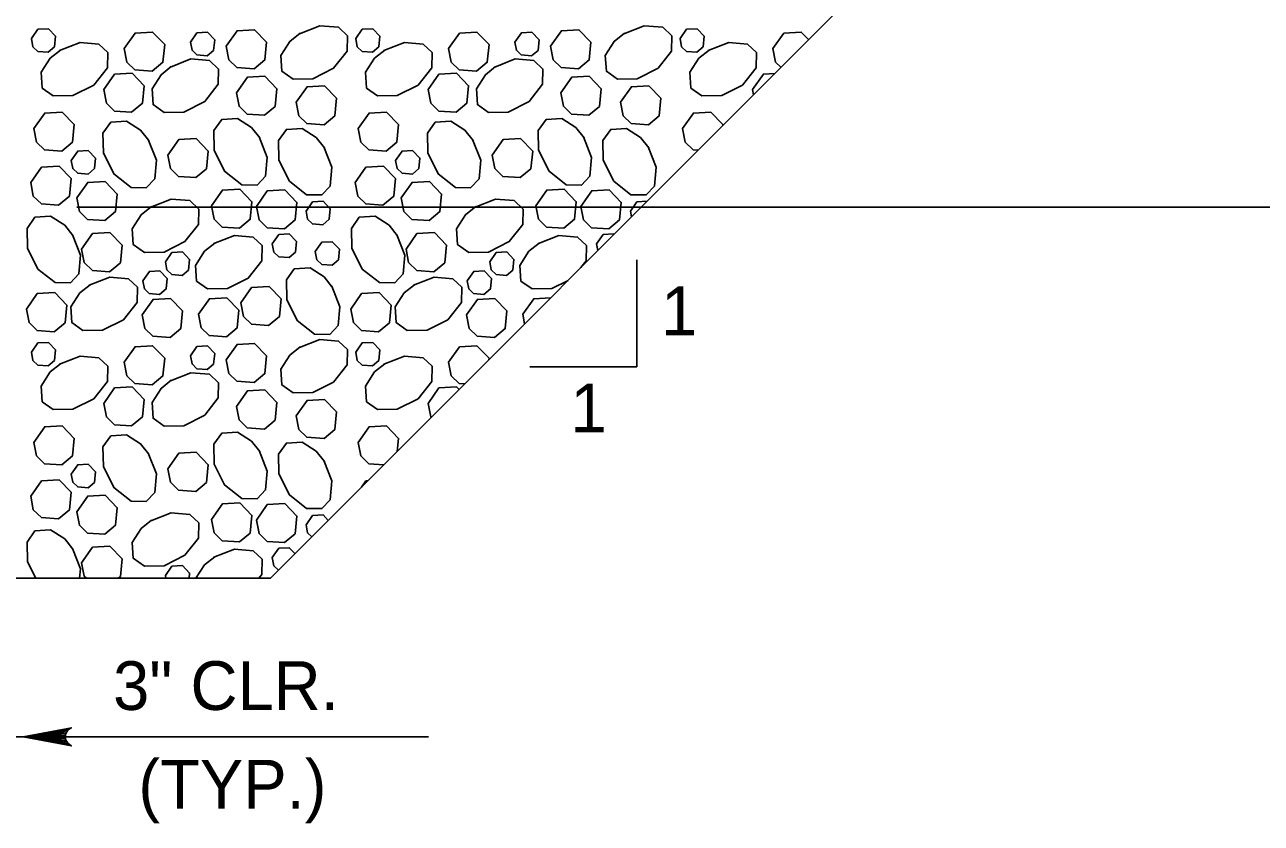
# Model space of a CAD drawing. Extents: x 636530 to 644067, y 294168 to 299122.
# Drawn here: x 642214.2 to 642290.4, y 296360 to 296409.1 of the extents above; entities that cross this region are included whole.
import ezdxf

# ---------------------------------------------------------------- set-up
doc = ezdxf.new("R2010")
doc.units = 0
doc.layers.add('1', color=7, linetype='Continuous')

msp = doc.modelspace()

# ---------------------------------------------------------------- linework, layer by layer
at = {"layer": '1'}
for p, q in [((642229.359, 296375.037), (642280.157, 296425.835)), ((642217.435, 296397.897), (642311.076, 296397.897)), ((642251.932, 296394.649), (642251.932, 296388.064)), ((642251.932, 296388.064), (642245.346, 296388.064)), ((642046.479, 296375.037), (642229.359, 296375.037)), ((642198.8, 296365.282), (642239.108, 296365.282))]:
    msp.add_line(p, q, dxfattribs=at)
for points in [[(642214.627, 296408.268), (642215.031, 296408.842), (642215.675, 296408.879), (642216.122, 296408.415), (642216.058, 296407.764), (642215.66, 296407.433), (642215.024, 296407.479), (642214.725, 296407.77), (642214.628, 296408.268)], [(642226.635, 296407.8), (642227.307, 296408.756), (642228.38, 296408.817), (642229.126, 296408.044), (642229.018, 296406.96), (642228.355, 296406.408), (642227.296, 296406.485), (642226.797, 296406.968), (642226.635, 296407.8)], [(642231.146, 296408.564), (642232.404, 296409.063), (642233.559, 296408.963), (642234.108, 296408.441), (642234.091, 296407.504), (642233.257, 296406.438), (642231.969, 296405.794), (642230.755, 296405.773), (642230.072, 296406.259), (642230.007, 296407.225), (642230.562, 296408.09), (642231.197, 296408.597)], [(642234.616, 296408.268), (642235.019, 296408.842), (642235.663, 296408.879), (642236.111, 296408.415), (642236.046, 296407.764), (642235.648, 296407.433), (642235.012, 296407.479), (642234.713, 296407.77), (642234.616, 296408.268)], [(642246.623, 296407.8), (642247.295, 296408.756), (642248.369, 296408.817), (642249.115, 296408.044), (642249.007, 296406.96), (642248.344, 296406.408), (642247.284, 296406.485), (642246.785, 296406.968), (642246.624, 296407.8)], [(642251.134, 296408.564), (642252.392, 296409.063), (642253.547, 296408.963), (642254.096, 296408.441), (642254.079, 296407.504), (642253.246, 296406.438), (642251.958, 296405.794), (642250.744, 296405.773), (642250.061, 296406.259), (642249.996, 296407.225), (642250.55, 296408.09), (642251.185, 296408.597)], [(642254.604, 296408.268), (642255.008, 296408.842), (642255.652, 296408.879), (642256.099, 296408.415), (642256.035, 296407.764), (642255.637, 296407.433), (642255.001, 296407.479), (642254.702, 296407.77), (642254.605, 296408.268)], [(642220.352, 296407.654), (642221.025, 296408.611), (642222.098, 296408.672), (642222.844, 296407.898), (642222.736, 296406.814), (642222.073, 296406.263), (642221.013, 296406.34), (642220.515, 296406.823), (642220.353, 296407.654)], [(642224.431, 296408.048), (642224.835, 296408.621), (642225.479, 296408.658), (642225.927, 296408.194), (642225.862, 296407.544), (642225.464, 296407.213), (642224.828, 296407.259), (642224.529, 296407.549), (642224.432, 296408.047)], [(642240.341, 296407.654), (642241.013, 296408.611), (642242.086, 296408.672), (642242.833, 296407.898), (642242.725, 296406.814), (642242.062, 296406.263), (642241.002, 296406.34), (642240.503, 296406.823), (642240.341, 296407.654)], [(642244.42, 296408.048), (642244.823, 296408.621), (642245.467, 296408.658), (642245.915, 296408.194), (642245.85, 296407.544), (642245.453, 296407.213), (642244.816, 296407.259), (642244.517, 296407.549), (642244.42, 296408.047)], [(642260.329, 296407.654), (642261.002, 296408.611), (642262.075, 296408.672), (642262.526, 296408.204)], [(642216.369, 296407.532), (642217.627, 296408.03), (642218.782, 296407.931), (642219.331, 296407.409), (642219.314, 296406.471), (642218.48, 296405.406), (642217.193, 296404.762), (642215.979, 296404.741), (642215.296, 296405.226), (642215.231, 296406.193), (642215.785, 296407.058), (642216.42, 296407.564)], [(642236.358, 296407.532), (642237.615, 296408.03), (642238.771, 296407.931), (642239.32, 296407.409), (642239.302, 296406.471), (642238.469, 296405.406), (642237.181, 296404.762), (642235.967, 296404.741), (642235.284, 296405.226), (642235.219, 296406.193), (642235.774, 296407.058), (642236.409, 296407.564)], [(642256.346, 296407.532), (642257.604, 296408.03), (642258.759, 296407.931), (642259.308, 296407.409), (642259.291, 296406.471), (642258.457, 296405.406), (642257.17, 296404.762), (642255.956, 296404.741), (642255.273, 296405.226), (642255.208, 296406.193), (642255.762, 296407.058), (642256.397, 296407.564)], [(642260.823, 296406.502), (642260.492, 296406.823), (642260.33, 296407.654)], [(642223.202, 296406.515), (642224.459, 296407.014), (642225.615, 296406.914), (642226.164, 296406.392), (642226.146, 296405.454), (642225.313, 296404.389), (642224.025, 296403.745), (642222.811, 296403.724), (642222.128, 296404.209), (642222.063, 296405.176), (642222.618, 296406.041), (642223.253, 296406.547)], [(642243.19, 296406.515), (642244.448, 296407.014), (642245.603, 296406.914), (642246.152, 296406.392), (642246.135, 296405.454), (642245.301, 296404.389), (642244.013, 296403.745), (642242.8, 296403.724), (642242.116, 296404.209), (642242.052, 296405.176), (642242.606, 296406.041), (642243.241, 296406.547)], [(642219.087, 296405.124), (642219.76, 296406.081), (642220.833, 296406.142), (642221.579, 296405.368), (642221.471, 296404.284), (642220.808, 296403.733), (642219.748, 296403.81), (642219.25, 296404.293), (642219.088, 296405.124)], [(642227.267, 296404.937), (642227.939, 296405.893), (642229.013, 296405.954), (642229.759, 296405.181), (642229.651, 296404.097), (642228.988, 296403.545), (642227.928, 296403.622), (642227.43, 296404.105), (642227.268, 296404.937)], [(642239.076, 296405.124), (642239.748, 296406.081), (642240.821, 296406.142), (642241.568, 296405.368), (642241.46, 296404.284), (642240.797, 296403.733), (642239.737, 296403.81), (642239.238, 296404.293), (642239.076, 296405.124)], [(642247.256, 296404.937), (642247.928, 296405.893), (642249.001, 296405.954), (642249.747, 296405.181), (642249.639, 296404.097), (642248.976, 296403.545), (642247.917, 296403.622), (642247.418, 296404.105), (642247.256, 296404.937)], [(642259.064, 296405.124), (642259.737, 296406.081), (642260.443, 296406.121)], [(642230.943, 296404.351), (642231.615, 296405.307), (642232.688, 296405.369), (642233.434, 296404.595), (642233.326, 296403.511), (642232.663, 296402.959), (642231.604, 296403.036), (642231.105, 296403.52), (642230.943, 296404.351)], [(642250.931, 296404.351), (642251.603, 296405.307), (642252.677, 296405.369), (642253.423, 296404.595), (642253.315, 296403.511), (642252.652, 296402.959), (642251.592, 296403.036), (642251.094, 296403.52), (642250.932, 296404.351)], [(642259.127, 296404.805), (642259.065, 296405.124)], [(642214.776, 296402.725), (642215.449, 296403.681), (642216.522, 296403.742), (642217.268, 296402.969), (642217.16, 296401.885), (642216.497, 296401.333), (642215.437, 296401.41), (642214.939, 296401.894), (642214.777, 296402.725)], [(642234.765, 296402.725), (642235.437, 296403.681), (642236.51, 296403.742), (642237.257, 296402.969), (642237.149, 296401.885), (642236.486, 296401.333), (642235.426, 296401.41), (642234.927, 296401.894), (642234.765, 296402.725)], [(642254.753, 296402.725), (642255.426, 296403.681), (642256.499, 296403.742), (642257.245, 296402.969), (642257.24, 296402.918)], [(642221.833, 296402.05), (642222.332, 296400.792), (642222.232, 296399.637), (642221.71, 296399.087), (642220.773, 296399.105), (642219.708, 296399.938), (642219.064, 296401.226), (642219.042, 296402.44), (642219.528, 296403.123), (642220.495, 296403.188), (642221.359, 296402.634), (642221.866, 296401.999)], [(642228.666, 296402.212), (642229.165, 296400.955), (642229.065, 296399.799), (642228.543, 296399.25), (642227.605, 296399.268), (642226.54, 296400.101), (642225.896, 296401.389), (642225.875, 296402.603), (642226.36, 296403.286), (642227.327, 296403.351), (642228.192, 296402.797), (642228.698, 296402.162)], [(642232.652, 296401.602), (642233.15, 296400.345), (642233.051, 296399.189), (642232.529, 296398.64), (642231.591, 296398.658), (642230.526, 296399.491), (642229.882, 296400.779), (642229.861, 296401.993), (642230.346, 296402.676), (642231.313, 296402.741), (642232.178, 296402.187), (642232.684, 296401.552)], [(642241.822, 296402.05), (642242.321, 296400.792), (642242.221, 296399.637), (642241.699, 296399.087), (642240.761, 296399.105), (642239.696, 296399.938), (642239.052, 296401.226), (642239.031, 296402.44), (642239.516, 296403.123), (642240.483, 296403.188), (642241.348, 296402.634), (642241.854, 296401.999)], [(642248.655, 296402.212), (642249.153, 296400.955), (642249.053, 296399.799), (642248.531, 296399.25), (642247.594, 296399.268), (642246.529, 296400.101), (642245.885, 296401.389), (642245.863, 296402.603), (642246.349, 296403.286), (642247.316, 296403.351), (642248.18, 296402.797), (642248.687, 296402.162)], [(642252.64, 296401.602), (642253.139, 296400.345), (642253.039, 296399.189), (642252.517, 296398.64), (642251.58, 296398.658), (642250.514, 296399.491), (642249.871, 296400.779), (642249.849, 296401.993), (642250.335, 296402.676), (642251.301, 296402.741), (642252.166, 296402.187), (642252.673, 296401.552)], [(642255.71, 296401.389), (642255.414, 296401.41), (642254.916, 296401.894), (642254.754, 296402.725)], [(642223.041, 296401.098), (642223.713, 296402.055), (642224.787, 296402.116), (642225.533, 296401.342), (642225.425, 296400.258), (642224.762, 296399.707), (642223.702, 296399.783), (642223.204, 296400.267), (642223.042, 296401.098)], [(642243.03, 296401.098), (642243.702, 296402.055), (642244.775, 296402.116), (642245.522, 296401.342), (642245.414, 296400.258), (642244.751, 296399.707), (642243.691, 296399.783), (642243.192, 296400.267), (642243.03, 296401.098)], [(642217.086, 296400.765), (642217.49, 296401.339), (642218.134, 296401.376), (642218.581, 296400.912), (642218.517, 296400.261), (642218.119, 296399.93), (642217.483, 296399.977), (642217.184, 296400.267), (642217.087, 296400.765)], [(642237.075, 296400.765), (642237.478, 296401.339), (642238.122, 296401.376), (642238.57, 296400.912), (642238.505, 296400.261), (642238.107, 296399.93), (642237.471, 296399.977), (642237.172, 296400.267), (642237.075, 296400.765)], [(642214.588, 296399.404), (642215.26, 296400.36), (642216.334, 296400.422), (642217.08, 296399.648), (642216.972, 296398.564), (642216.309, 296398.012), (642215.249, 296398.089), (642214.75, 296398.573), (642214.589, 296399.404)], [(642234.577, 296399.404), (642235.249, 296400.36), (642236.322, 296400.422), (642237.068, 296399.648), (642236.96, 296398.564), (642236.297, 296398.012), (642235.237, 296398.089), (642234.739, 296398.573), (642234.577, 296399.404)], [(642217.429, 296398.455), (642218.101, 296399.411), (642219.174, 296399.472), (642219.921, 296398.699), (642219.813, 296397.614), (642219.15, 296397.063), (642218.09, 296397.14), (642217.591, 296397.623), (642217.429, 296398.454)], [(642225.732, 296397.981), (642226.404, 296398.937), (642227.477, 296398.998), (642228.223, 296398.225), (642228.115, 296397.141), (642227.452, 296396.589), (642226.393, 296396.666), (642225.894, 296397.149), (642225.732, 296397.98)], [(642228.497, 296397.94), (642229.169, 296398.896), (642230.243, 296398.958), (642230.989, 296398.184), (642230.881, 296397.1), (642230.218, 296396.548), (642229.158, 296396.625), (642228.66, 296397.109), (642228.498, 296397.94)], [(642237.417, 296398.455), (642238.09, 296399.411), (642239.163, 296399.472), (642239.909, 296398.699), (642239.801, 296397.614), (642239.138, 296397.063), (642238.078, 296397.14), (642237.58, 296397.623), (642237.418, 296398.454)], [(642245.72, 296397.981), (642246.392, 296398.937), (642247.466, 296398.998), (642248.212, 296398.225), (642248.104, 296397.141), (642247.441, 296396.589), (642246.381, 296396.666), (642245.883, 296397.149), (642245.721, 296397.98)], [(642248.486, 296397.94), (642249.158, 296398.896), (642250.231, 296398.958), (642250.978, 296398.184), (642250.87, 296397.1), (642250.206, 296396.548), (642249.147, 296396.625), (642248.648, 296397.109), (642248.486, 296397.94)], [(642221.982, 296397.893), (642223.239, 296398.392), (642224.395, 296398.292), (642224.944, 296397.77), (642224.926, 296396.832), (642224.093, 296395.767), (642222.805, 296395.123), (642221.591, 296395.102), (642220.908, 296395.587), (642220.843, 296396.554), (642221.398, 296397.419), (642222.032, 296397.925)], [(642231.556, 296397.645), (642231.959, 296398.218), (642232.604, 296398.255), (642233.051, 296397.791), (642232.986, 296397.141), (642232.589, 296396.81), (642231.953, 296396.856), (642231.653, 296397.146), (642231.556, 296397.644)], [(642241.97, 296397.893), (642243.228, 296398.392), (642244.383, 296398.292), (642244.932, 296397.77), (642244.915, 296396.832), (642244.081, 296395.767), (642242.793, 296395.123), (642241.58, 296395.102), (642240.896, 296395.587), (642240.832, 296396.554), (642241.386, 296397.419), (642242.021, 296397.925)], [(642251.545, 296397.645), (642251.948, 296398.218), (642252.576, 296398.255)], [(642251.613, 296397.292), (642251.545, 296397.644)], [(642217.156, 296396.193), (642217.655, 296394.936), (642217.555, 296393.78), (642217.033, 296393.231), (642216.096, 296393.249), (642215.03, 296394.082), (642214.387, 296395.37), (642214.365, 296396.584), (642214.851, 296397.267), (642215.818, 296397.332), (642216.682, 296396.777), (642217.189, 296396.142)], [(642237.145, 296396.193), (642237.644, 296394.936), (642237.544, 296393.78), (642237.022, 296393.231), (642236.084, 296393.249), (642235.019, 296394.082), (642234.375, 296395.37), (642234.354, 296396.584), (642234.839, 296397.267), (642235.806, 296397.332), (642236.671, 296396.777), (642237.177, 296396.142)], [(642217.728, 296395.308), (642218.4, 296396.265), (642219.474, 296396.326), (642220.22, 296395.552), (642220.112, 296394.468), (642219.449, 296393.917), (642218.389, 296393.993), (642217.89, 296394.477), (642217.728, 296395.308)], [(642225.883, 296395.647), (642227.141, 296396.145), (642228.296, 296396.045), (642228.846, 296395.523), (642228.828, 296394.586), (642227.995, 296393.52), (642226.707, 296392.877), (642225.493, 296392.855), (642224.81, 296393.341), (642224.745, 296394.308), (642225.299, 296395.172), (642225.934, 296395.679)], [(642229.475, 296395.627), (642229.879, 296396.201), (642230.523, 296396.238), (642230.97, 296395.773), (642230.906, 296395.123), (642230.508, 296394.792), (642229.872, 296394.838), (642229.573, 296395.128), (642229.476, 296395.627)], [(642237.716, 296395.308), (642238.389, 296396.265), (642239.462, 296396.326), (642240.208, 296395.552), (642240.1, 296394.468), (642239.437, 296393.917), (642238.377, 296393.993), (642237.879, 296394.477), (642237.717, 296395.308)], [(642245.872, 296395.647), (642247.13, 296396.145), (642248.285, 296396.045), (642248.834, 296395.523), (642248.817, 296394.586), (642248.49, 296394.168)], [(642249.464, 296395.627), (642249.867, 296396.201), (642250.511, 296396.238), (642250.535, 296396.213)], [(642222.887, 296394.524), (642223.29, 296395.098), (642223.934, 296395.134), (642224.382, 296394.67), (642224.317, 296394.02), (642223.919, 296393.689), (642223.283, 296393.735), (642222.984, 296394.025), (642222.887, 296394.524)], [(642232.123, 296395.154), (642232.527, 296395.728), (642233.171, 296395.765), (642233.619, 296395.3), (642233.554, 296394.65), (642233.156, 296394.319), (642232.52, 296394.365), (642232.221, 296394.655), (642232.124, 296395.154)], [(642242.875, 296394.524), (642243.279, 296395.098), (642243.923, 296395.134), (642244.37, 296394.67), (642244.306, 296394.02), (642243.908, 296393.689), (642243.272, 296393.735), (642242.973, 296394.025), (642242.876, 296394.524)], [(642247.701, 296393.38), (642246.695, 296392.877), (642245.482, 296392.855), (642244.798, 296393.341), (642244.734, 296394.308), (642245.288, 296395.172), (642245.923, 296395.679)], [(642249.543, 296395.221), (642249.464, 296395.627)], [(642218.198, 296393.085), (642219.456, 296393.583), (642220.611, 296393.483), (642221.16, 296392.961), (642221.142, 296392.024), (642220.309, 296390.959), (642219.021, 296390.315), (642217.807, 296390.293), (642217.124, 296390.779), (642217.059, 296391.746), (642217.614, 296392.61), (642218.249, 296393.117)], [(642221.5, 296393.357), (642221.903, 296393.931), (642222.547, 296393.968), (642222.995, 296393.504), (642222.93, 296392.853), (642222.532, 296392.522), (642221.896, 296392.568), (642221.597, 296392.858), (642221.5, 296393.357)], [(642233.139, 296393.021), (642233.638, 296391.763), (642233.538, 296390.608), (642233.016, 296390.059), (642232.079, 296390.076), (642231.013, 296390.91), (642230.37, 296392.198), (642230.348, 296393.411), (642230.834, 296394.095), (642231.801, 296394.159), (642232.665, 296393.605), (642233.172, 296392.97)], [(642238.186, 296393.085), (642239.444, 296393.583), (642240.599, 296393.483), (642241.148, 296392.961), (642241.131, 296392.024), (642240.297, 296390.959), (642239.01, 296390.315), (642237.796, 296390.293), (642237.113, 296390.779), (642237.048, 296391.746), (642237.602, 296392.61), (642238.237, 296393.117)], [(642241.488, 296393.357), (642241.892, 296393.931), (642242.536, 296393.968), (642242.983, 296393.504), (642242.919, 296392.853), (642242.521, 296392.522), (642241.885, 296392.568), (642241.586, 296392.858), (642241.489, 296393.357)], [(642227.531, 296391.996), (642228.203, 296392.953), (642229.276, 296393.014), (642230.023, 296392.24), (642229.915, 296391.156), (642229.251, 296390.605), (642228.192, 296390.682), (642227.693, 296391.165), (642227.531, 296391.996)], [(642214.321, 296391.61), (642214.993, 296392.567), (642216.067, 296392.628), (642216.813, 296391.854), (642216.705, 296390.77), (642216.042, 296390.219), (642214.982, 296390.295), (642214.483, 296390.779), (642214.322, 296391.61)], [(642221.455, 296391.256), (642222.127, 296392.212), (642223.201, 296392.273), (642223.947, 296391.5), (642223.839, 296390.415), (642223.176, 296389.864), (642222.116, 296389.941), (642221.617, 296390.424), (642221.456, 296391.255)], [(642224.923, 296391.295), (642225.596, 296392.251), (642226.669, 296392.313), (642227.415, 296391.539), (642227.307, 296390.455), (642226.644, 296389.903), (642225.584, 296389.98), (642225.086, 296390.464), (642224.924, 296391.295)], [(642234.309, 296391.61), (642234.982, 296392.567), (642236.055, 296392.628), (642236.801, 296391.854), (642236.693, 296390.77), (642236.03, 296390.219), (642234.97, 296390.295), (642234.472, 296390.779), (642234.31, 296391.61)], [(642241.443, 296391.256), (642242.116, 296392.212), (642243.189, 296392.273), (642243.935, 296391.5), (642243.827, 296390.415), (642243.164, 296389.864), (642242.104, 296389.941), (642241.606, 296390.424), (642241.444, 296391.255)], [(642244.912, 296391.295), (642245.584, 296392.251), (642246.633, 296392.312)], [(642245.027, 296390.706), (642244.913, 296391.295)], [(642214.627, 296388.954), (642215.031, 296389.528), (642215.675, 296389.564), (642216.122, 296389.1), (642216.058, 296388.45), (642215.66, 296388.119), (642215.024, 296388.165), (642214.725, 296388.455), (642214.628, 296388.954)], [(642220.352, 296388.34), (642221.025, 296389.296), (642222.098, 296389.358), (642222.844, 296388.584), (642222.736, 296387.5), (642222.073, 296386.948), (642221.013, 296387.025), (642220.515, 296387.509), (642220.353, 296388.34)], [(642224.431, 296388.733), (642224.835, 296389.307), (642225.479, 296389.344), (642225.927, 296388.879), (642225.862, 296388.229), (642225.464, 296387.898), (642224.828, 296387.944), (642224.529, 296388.234), (642224.432, 296388.733)], [(642226.635, 296388.485), (642227.307, 296389.442), (642228.38, 296389.503), (642229.126, 296388.729), (642229.018, 296387.645), (642228.355, 296387.094), (642227.296, 296387.17), (642226.797, 296387.654), (642226.635, 296388.485)], [(642231.146, 296389.25), (642232.404, 296389.748), (642233.559, 296389.649), (642234.108, 296389.127), (642234.091, 296388.189), (642233.257, 296387.124), (642231.969, 296386.48), (642230.755, 296386.459), (642230.072, 296386.944), (642230.007, 296387.911), (642230.562, 296388.776), (642231.197, 296389.282)], [(642234.616, 296388.954), (642235.019, 296389.528), (642235.663, 296389.564), (642236.111, 296389.1), (642236.046, 296388.45), (642235.648, 296388.119), (642235.012, 296388.165), (642234.713, 296388.455), (642234.616, 296388.954)], [(642240.341, 296388.34), (642241.013, 296389.296), (642242.086, 296389.358), (642242.833, 296388.584), (642242.825, 296388.503)], [(642216.369, 296388.217), (642217.627, 296388.716), (642218.782, 296388.616), (642219.331, 296388.094), (642219.314, 296387.157), (642218.48, 296386.091), (642217.193, 296385.447), (642215.979, 296385.426), (642215.296, 296385.912), (642215.231, 296386.878), (642215.785, 296387.743), (642216.42, 296388.25)], [(642236.358, 296388.217), (642237.615, 296388.716), (642238.771, 296388.616), (642239.32, 296388.094), (642239.302, 296387.157), (642238.469, 296386.091), (642237.181, 296385.447), (642235.967, 296385.426), (642235.284, 296385.912), (642235.219, 296386.878), (642235.774, 296387.743), (642236.409, 296388.25)], [(642241.324, 296387.002), (642241.002, 296387.025), (642240.503, 296387.509), (642240.341, 296388.34)], [(642223.202, 296387.201), (642224.459, 296387.699), (642225.615, 296387.599), (642226.164, 296387.077), (642226.146, 296386.14), (642225.313, 296385.075), (642224.025, 296384.431), (642222.811, 296384.409), (642222.128, 296384.895), (642222.063, 296385.862), (642222.618, 296386.726), (642223.253, 296387.233)], [(642219.087, 296385.81), (642219.76, 296386.766), (642220.833, 296386.828), (642221.579, 296386.054), (642221.471, 296384.97), (642220.808, 296384.418), (642219.748, 296384.495), (642219.25, 296384.979), (642219.088, 296385.81)], [(642239.076, 296385.81), (642239.748, 296386.766), (642240.821, 296386.828), (642240.982, 296386.661)], [(642227.267, 296385.622), (642227.939, 296386.579), (642229.013, 296386.64), (642229.759, 296385.866), (642229.651, 296384.782), (642228.988, 296384.231), (642227.928, 296384.307), (642227.43, 296384.791), (642227.268, 296385.622)], [(642230.943, 296385.037), (642231.615, 296385.993), (642232.688, 296386.054), (642233.434, 296385.281), (642233.326, 296384.197), (642232.663, 296383.645), (642231.604, 296383.722), (642231.105, 296384.205), (642230.943, 296385.036)], [(642239.27, 296384.948), (642239.238, 296384.979), (642239.076, 296385.81)], [(642214.776, 296383.41), (642215.449, 296384.367), (642216.522, 296384.428), (642217.268, 296383.654), (642217.16, 296382.57), (642216.497, 296382.019), (642215.437, 296382.095), (642214.939, 296382.579), (642214.777, 296383.41)], [(642234.765, 296383.41), (642235.437, 296384.367), (642236.51, 296384.428), (642237.257, 296383.654), (642237.177, 296382.855)], [(642221.833, 296382.735), (642222.332, 296381.478), (642222.232, 296380.322), (642221.71, 296379.773), (642220.773, 296379.791), (642219.708, 296380.624), (642219.064, 296381.912), (642219.042, 296383.126), (642219.528, 296383.809), (642220.495, 296383.873), (642221.359, 296383.319), (642221.866, 296382.684)], [(642228.666, 296382.898), (642229.165, 296381.64), (642229.065, 296380.485), (642228.543, 296379.936), (642227.605, 296379.953), (642226.54, 296380.787), (642225.896, 296382.075), (642225.875, 296383.288), (642226.36, 296383.972), (642227.327, 296384.036), (642228.192, 296383.482), (642228.698, 296382.847)], [(642232.652, 296382.288), (642233.15, 296381.03), (642233.051, 296379.875), (642232.529, 296379.326), (642231.591, 296379.343), (642230.526, 296380.177), (642229.882, 296381.465), (642229.861, 296382.678), (642230.346, 296383.362), (642231.313, 296383.426), (642232.178, 296382.872), (642232.684, 296382.237)], [(642236.35, 296382.029), (642235.426, 296382.095), (642234.927, 296382.579), (642234.765, 296383.41)], [(642223.041, 296381.784), (642223.713, 296382.74), (642224.787, 296382.801), (642225.533, 296382.028), (642225.425, 296380.944), (642224.762, 296380.392), (642223.702, 296380.469), (642223.204, 296380.952), (642223.042, 296381.784)], [(642217.086, 296381.451), (642217.49, 296382.025), (642218.134, 296382.062), (642218.581, 296381.597), (642218.517, 296380.947), (642218.119, 296380.616), (642217.483, 296380.662), (642217.184, 296380.952), (642217.087, 296381.451)], [(642214.588, 296380.09), (642215.26, 296381.046), (642216.334, 296381.107), (642217.08, 296380.334), (642216.972, 296379.249), (642216.309, 296378.698), (642215.249, 296378.775), (642214.75, 296379.258), (642214.589, 296380.089)], [(642234.967, 296380.645), (642235.249, 296381.046), (642235.375, 296381.053)], [(642217.429, 296379.14), (642218.101, 296380.096), (642219.174, 296380.158), (642219.921, 296379.384), (642219.813, 296378.3), (642219.15, 296377.748), (642218.09, 296377.825), (642217.591, 296378.309), (642217.429, 296379.14)], [(642225.732, 296378.666), (642226.404, 296379.623), (642227.477, 296379.684), (642228.223, 296378.91), (642228.115, 296377.826), (642227.452, 296377.275), (642226.393, 296377.351), (642225.894, 296377.835), (642225.732, 296378.666)], [(642228.497, 296378.625), (642229.169, 296379.582), (642230.243, 296379.643), (642230.989, 296378.869), (642230.881, 296377.785), (642230.218, 296377.234), (642229.158, 296377.311), (642228.66, 296377.794), (642228.498, 296378.625)], [(642221.982, 296378.579), (642223.239, 296379.077), (642224.395, 296378.977), (642224.944, 296378.455), (642224.926, 296377.518), (642224.093, 296376.453), (642222.805, 296375.809), (642221.591, 296375.787), (642220.908, 296376.273), (642220.843, 296377.24), (642221.398, 296378.104), (642222.032, 296378.611)], [(642231.556, 296378.33), (642231.959, 296378.904), (642232.604, 296378.941), (642232.927, 296378.605)], [(642231.907, 296377.585), (642231.653, 296377.831), (642231.556, 296378.33)], [(642214.895, 296375.037), (642214.387, 296376.055), (642214.365, 296377.269), (642214.851, 296377.952), (642215.818, 296378.017), (642216.682, 296377.463), (642217.189, 296376.828)], [(642217.156, 296376.879), (642217.655, 296375.621), (642217.605, 296375.037)], [(642217.728, 296375.994), (642218.4, 296376.95), (642219.474, 296377.011), (642220.22, 296376.238), (642220.112, 296375.154), (642219.972, 296375.037)], [(642225.883, 296376.332), (642227.141, 296376.831), (642228.296, 296376.731), (642228.846, 296376.209), (642228.828, 296375.271), (642228.645, 296375.037)], [(642229.475, 296376.312), (642229.879, 296376.886), (642230.523, 296376.923), (642230.877, 296376.555)], [(642224.773, 296375.037), (642225.299, 296375.858), (642225.934, 296376.364)], [(642229.858, 296375.537), (642229.573, 296375.814), (642229.476, 296376.312)], [(642218.019, 296375.037), (642217.89, 296375.162), (642217.728, 296375.994)], [(642222.887, 296375.209), (642223.29, 296375.783), (642223.934, 296375.82), (642224.382, 296375.356), (642224.35, 296375.037)], [(642222.921, 296375.037), (642222.887, 296375.209)], [(642214.119, 296365.282), (642217.102, 296365.842), (642216.987, 296365.762), (642216.872, 296365.682), (642216.813, 296365.582), (642216.753, 296365.482), (642216.736, 296365.382), (642216.719, 296365.282), (642216.736, 296365.182), (642216.753, 296365.082), (642216.813, 296364.982), (642216.872, 296364.882), (642216.987, 296364.803), (642217.102, 296364.723), (642214.119, 296365.282), (642216.987, 296364.803), (642216.872, 296364.882), (642214.119, 296365.282), (642216.813, 296364.982), (642216.753, 296365.082), (642214.119, 296365.282), (642216.736, 296365.182), (642216.719, 296365.282), (642214.119, 296365.282), (642216.736, 296365.382), (642216.753, 296365.482), (642214.119, 296365.282), (642216.813, 296365.582), (642216.872, 296365.682), (642214.119, 296365.282), (642216.987, 296365.762)]]:
    msp.add_lwpolyline(points, dxfattribs=at)

# ---------------------------------------------------------------- texts
for p in [(642253.433, 296390.007), (642247.854, 296384.025)]:
    msp.add_text('1', height=3, dxfattribs=at).set_placement(p)
for s, p in [('3" CLR.', (642219.665, 296366.932)), ('(TYP.)', (642221.224, 296360.86))]:
    msp.add_text(s, height=3, rotation=360, dxfattribs=at).set_placement(p)

doc.saveas('drawing.dxf')
